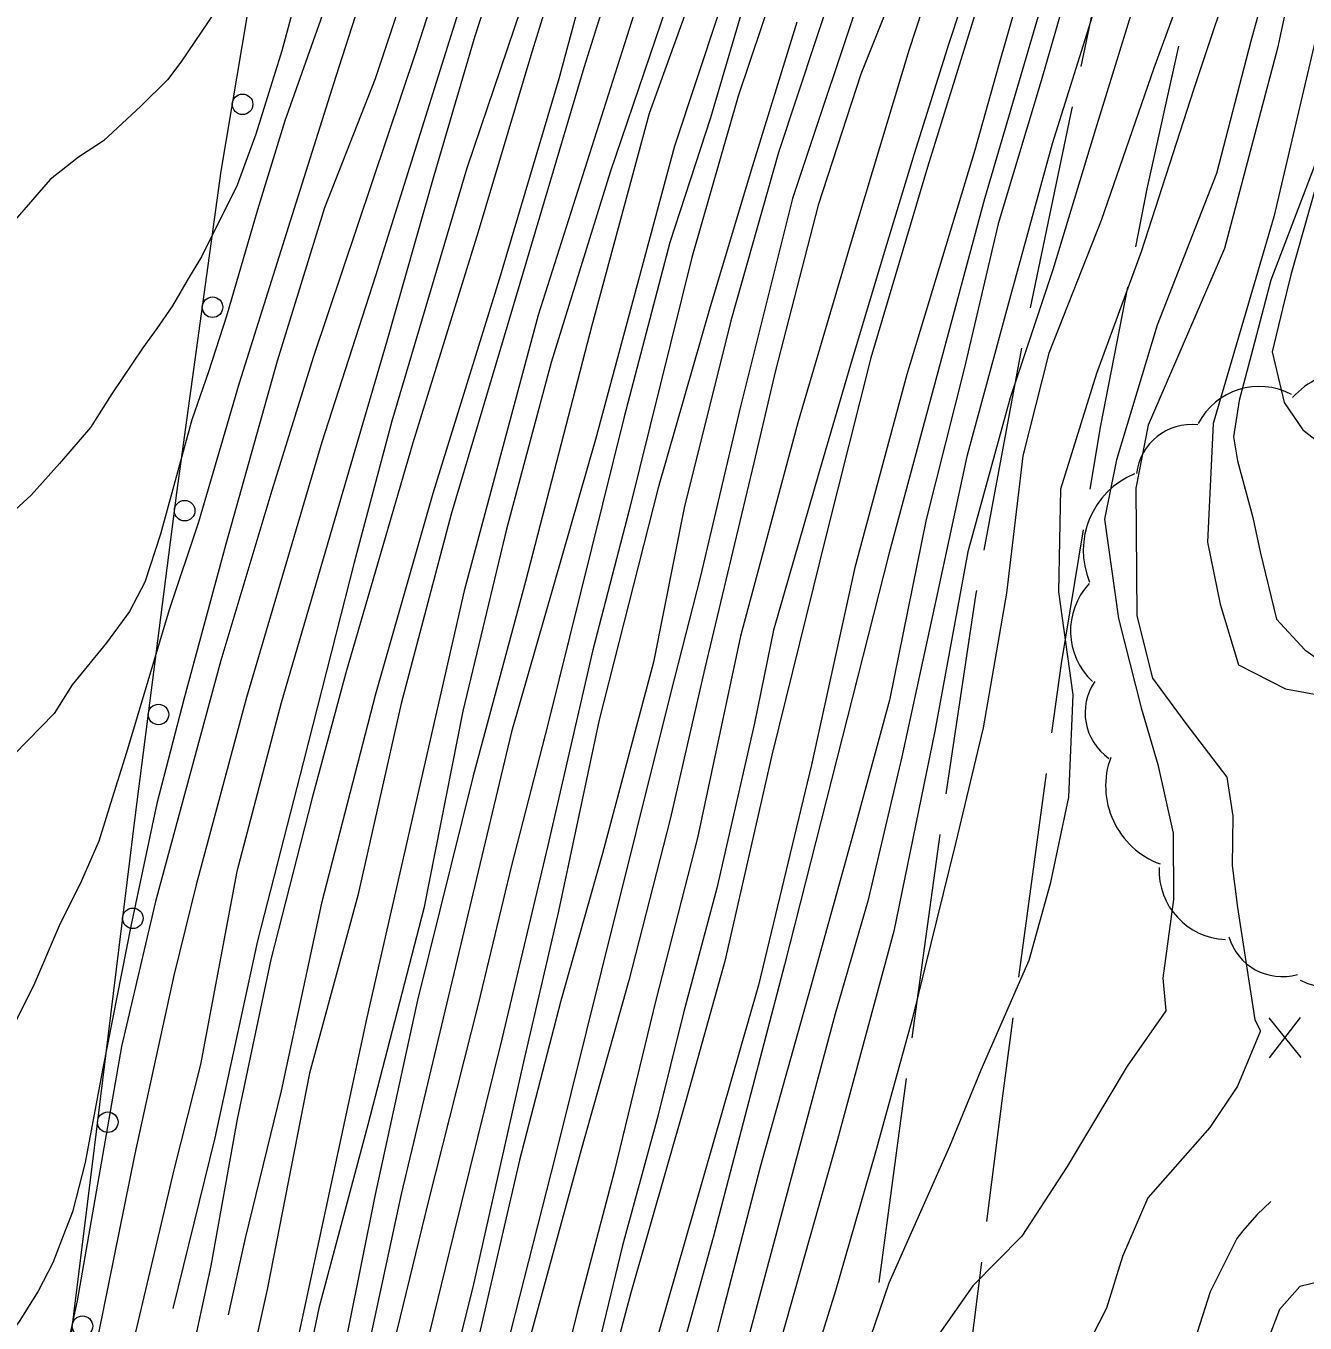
# Model space of a CAD drawing. Extents: x 2361284 to 2366480, y 6976556 to 6985346.
# Drawn here: x 2364592.1 to 2364716.6, y 6978408.5 to 6978534.7 of the extents above; entities that cross this region are included whole.
import ezdxf

# ---------------------------------------------------------------- set-up
doc = ezdxf.new("R2010")
doc.units = 0
doc.header["$LTSCALE"] = 1.9
for name, color, linetype, lineweight in [('12', 7, 'Continuous', 13), ('13', 7, 'Continuous', 13), ('15', 7, 'Continuous', 13), ('16', 7, 'Continuous', 13), ('17', 7, 'Continuous', 13), ('22', 7, 'Continuous', 13)]:
    doc.layers.add(name, color=color, linetype=linetype, lineweight=lineweight)

msp = doc.modelspace()

# ---------------------------------------------------------------- linework, layer by layer
at = {"layer": '12'}
for p, q in [((2364713.17, 6978434.277), (2364716.213, 6978438.186)), ((2364716.25, 6978434.306), (2364713.133, 6978438.157))]:
    msp.add_line(p, q, dxfattribs=at)
for points in [[(2364739.882, 6978785.897), (2364735.76, 6978773.437), (2364731.042, 6978758.501), (2364728.197, 6978749.574), (2364724.45, 6978737.617), (2364720.107, 6978725.255), (2364716.425, 6978713.93), (2364712.273, 6978699.439), (2364709.086, 6978689.639), (2364704.458, 6978677.874), (2364700.005, 6978663.371), (2364692.757, 6978643.08), (2364686.505, 6978626.52), (2364681.987, 6978612.657), (2364676.607, 6978596.865), (2364666.598, 6978567.158), (2364659.861, 6978545.783), (2364652.776, 6978526.205), (2364647.202, 6978505.57), (2364640.739, 6978480.637), (2364635.649, 6978461.718), (2364630.236, 6978439.886), (2364626.096, 6978420.974), (2364622.124, 6978401.116)], [(2364722.056, 6978777.017), (2364718.871, 6978766.916), (2364713.193, 6978748.811), (2364710.275, 6978740.243), (2364704.334, 6978723.455), (2364699.237, 6978707.356), (2364694.246, 6978690.508), (2364687.128, 6978669.308), (2364684.236, 6978660.081), (2364678.277, 6978642.023), (2364672.902, 6978626.701), (2364665.407, 6978606.08), (2364660.247, 6978590.409), (2364653.383, 6978568.593), (2364648.092, 6978553.932), (2364641.262, 6978531.855), (2364636.145, 6978514.685), (2364629.76, 6978494.144), (2364623.243, 6978471.76), (2364619.929, 6978459.459), (2364615.948, 6978443.839), (2364612.675, 6978428.297), (2364610.101, 6978414.013), (2364608.711, 6978407.56)], [(2364750.359, 6978632.669), (2364748.604, 6978629.042), (2364742.684, 6978613.334), (2364736.777, 6978599.207), (2364731.034, 6978581.641), (2364723.423, 6978559.607), (2364719.142, 6978543.817), (2364717.643, 6978533.281), (2364713.596, 6978516.152), (2364707.687, 6978496.026), (2364707.136, 6978484.479), (2364708.384, 6978478.43), (2364710.15, 6978472.516), (2364714.733, 6978470.18), (2364718.619, 6978469.487), (2364721.379, 6978467.494)], [(2364701.589, 6978542.02), (2364696.233, 6978524.658), (2364692.093, 6978510.977), (2364687.942, 6978498.518), (2364683.815, 6978483.517), (2364680.61, 6978466.076), (2364676.595, 6978446.596), (2364671.127, 6978426.333), (2364666.085, 6978408.555), (2364661.249, 6978391.477)], [(2364630.041, 6978541.409), (2364626.113, 6978529.581), (2364621.172, 6978517.023), (2364616.554, 6978502.098), (2364611.573, 6978484.27), (2364607.524, 6978469.281), (2364604.843, 6978459.045), (2364602.326, 6978447.1), (2364599.597, 6978433.284), (2364597.875, 6978424.076), (2364596.63, 6978419.294), (2364595.576, 6978416.524), (2364594.727, 6978414.336), (2364593.304, 6978411.563), (2364591.441, 6978408.625), (2364589.328, 6978405.834)], [(2364670.856, 6978538.966), (2364665.373, 6978522.405), (2364660.73, 6978505.999), (2364656.192, 6978487.825), (2364653.204, 6978472.785), (2364648.241, 6978454.158), (2364644.197, 6978439.818), (2364640.144, 6978424.328), (2364636.581, 6978408.885), (2364632.644, 6978391.855)], [(2364685.486, 6978539.076), (2364679.878, 6978520.962), (2364674.363, 6978502.418), (2364670.085, 6978485.397), (2364664.711, 6978463.725), (2364660.142, 6978443.679), (2364656.283, 6978429.873), (2364651.008, 6978411.402), (2364645.967, 6978392.502)], [(2364710.574, 6978417.438), (2364710.001, 6978416.702), (2364707.41, 6978411.508), (2364705.4, 6978405.208), (2364704.559, 6978399.04), (2364703.226, 6978394.067), (2364700.271, 6978387.239), (2364696.339, 6978382.041), (2364692.541, 6978376.584), (2364692.067, 6978369.689), (2364690.508, 6978364.314), (2364688, 6978358.88), (2364687.445, 6978357.305)]]:
    msp.add_lwpolyline(points, dxfattribs=at)
at = {"layer": '13'}
for points in [[(2364789.408, 6978829.791), (2364788.486, 6978824.751), (2364786.395, 6978814.16), (2364783.991, 6978805.107), (2364781.691, 6978796.685), (2364778.198, 6978785.481), (2364772.723, 6978771.208), (2364768.907, 6978760.391), (2364763.578, 6978745.38), (2364758.345, 6978730.949), (2364753.079, 6978715.778), (2364749.137, 6978704.42), (2364744.587, 6978690.816), (2364738.984, 6978675.232), (2364731.167, 6978656.007), (2364716.101, 6978615.491), (2364706.215, 6978586.616), (2364698.11, 6978560.777), (2364693.874, 6978546.647), (2364685.438, 6978517.895), (2364676.145, 6978483.424), (2364665.945, 6978443.334), (2364659.018, 6978416.797), (2364652.064, 6978391.79)], [(2364738.897, 6978800.098), (2364737.742, 6978795.397), (2364733.782, 6978782.738), (2364729.852, 6978771.161), (2364723.953, 6978755.183), (2364718.899, 6978739.735), (2364715.661, 6978728.063), (2364712.018, 6978715.718), (2364706.049, 6978695.6), (2364696.937, 6978667.301), (2364684.571, 6978633.213), (2364672.673, 6978598.147), (2364651.731, 6978537.284), (2364641.983, 6978506.55), (2364634.778, 6978479.741), (2364625.292, 6978438.199), (2364617.007, 6978399.727), (2364611.542, 6978376.104), (2364605.611, 6978351.987)], [(2364746.885, 6978798.294), (2364745.379, 6978793.619), (2364741.069, 6978779.867), (2364738.152, 6978770.17), (2364733.649, 6978756.765), (2364729.767, 6978744.339), (2364724.709, 6978728.269), (2364717.983, 6978705.694), (2364711.861, 6978687.035), (2364698.819, 6978651.399), (2364689.341, 6978623.787), (2364680.372, 6978598.451), (2364670.266, 6978568.343), (2364655.238, 6978523.018), (2364647.568, 6978494.453), (2364639.388, 6978465.994), (2364628.645, 6978420.999), (2364621.04, 6978385.746), (2364619.493, 6978379.19)], [(2364776.761, 6978791.458), (2364775.428, 6978787.555), (2364772.245, 6978778.444), (2364769.026, 6978768.943), (2364765.621, 6978759.929), (2364762.001, 6978750.326), (2364757.752, 6978738.664), (2364754.981, 6978730.337), (2364750.883, 6978718.588), (2364747.416, 6978708.724), (2364742.814, 6978695.351), (2364738.408, 6978682.247), (2364723.588, 6978643.213), (2364708.956, 6978601.332), (2364701.171, 6978579.707), (2364690.241, 6978542.842), (2364686.795, 6978530.838), (2364684.493, 6978522.626), (2364677.87, 6978500.781), (2364672.797, 6978482.002), (2364668.6, 6978462.782), (2364663.415, 6978441.351), (2364653.666, 6978407.337)], [(2364735.425, 6978782.403), (2364731.246, 6978769.704), (2364728.247, 6978760.104), (2364724.42, 6978747.158), (2364719.929, 6978732.404), (2364715.192, 6978717.439), (2364710.262, 6978702.64), (2364706.767, 6978690.577), (2364701.298, 6978673.574), (2364694.847, 6978655.702), (2364685.179, 6978630.319), (2364681.58, 6978618.643), (2364674.95, 6978598.499), (2364668.907, 6978579.891), (2364663.814, 6978565.432), (2364655.606, 6978539.982), (2364648.98, 6978520.489), (2364643.256, 6978501.972), (2364638.88, 6978485.74), (2364634.65, 6978468.019), (2364630.831, 6978448.801), (2364625.391, 6978427.768), (2364620.61, 6978409.923), (2364617.636, 6978395.633)], [(2364710.866, 6978779.051), (2364707.233, 6978767.746), (2364702.231, 6978754.236), (2364696.777, 6978737.774), (2364692.239, 6978722.751), (2364689.77, 6978712.196), (2364684.526, 6978693.765), (2364677.622, 6978673.089), (2364671.887, 6978657.714), (2364665.742, 6978641.383), (2364660.063, 6978622.379), (2364657.315, 6978612.752), (2364653.513, 6978601.265), (2364646.69, 6978581.57), (2364642.281, 6978568.737), (2364634.848, 6978546.985), (2364630.097, 6978532.289), (2364620.071, 6978502.452), (2364616.054, 6978489.493), (2364611.091, 6978472.964), (2364604.724, 6978449.483), (2364601.398, 6978435.371), (2364597.083, 6978410.609), (2364593.289, 6978393.131)], [(2364729.187, 6978777.985), (2364726.516, 6978769.659), (2364723.032, 6978759.514), (2364717.327, 6978744.181), (2364713.567, 6978731.573), (2364708.903, 6978716.218), (2364702.502, 6978696.376), (2364697.533, 6978681.368), (2364691.751, 6978663.663), (2364685.921, 6978645.895), (2364679.08, 6978627.01), (2364671.356, 6978603.115), (2364667.673, 6978593.91), (2364660.446, 6978571.58), (2364653.325, 6978552.631), (2364646.424, 6978530.654), (2364639.573, 6978507.588), (2364633.507, 6978487.189), (2364628.641, 6978468.782), (2364624.419, 6978450.08), (2364619.703, 6978432.785), (2364615.593, 6978411.735), (2364611.757, 6978394.477)], [(2364719.069, 6978776.579), (2364717.204, 6978770.771), (2364709.934, 6978747.69), (2364705.583, 6978735.147), (2364699.427, 6978714.768), (2364694.81, 6978700.593), (2364689.612, 6978684.643), (2364680.422, 6978657.305), (2364674.199, 6978637.555), (2364667.325, 6978617.957), (2364658.263, 6978591.92), (2364653.144, 6978575.871), (2364647.266, 6978556.703), (2364640.289, 6978536.376), (2364635.036, 6978520.876), (2364627.72, 6978496.255), (2364624.071, 6978482.499), (2364619.144, 6978463.131), (2364614.66, 6978445.657), (2364610.483, 6978426.476), (2364606.4, 6978409.868)], [(2364724.403, 6978774.159), (2364720.161, 6978760.597), (2364715.326, 6978747.542), (2364709.631, 6978729.126), (2364703.423, 6978710.926), (2364696.786, 6978688.392), (2364689.704, 6978665.453), (2364683.751, 6978646.885), (2364677.138, 6978630.352), (2364668.566, 6978606.2), (2364661.229, 6978583.928), (2364657.005, 6978570.647), (2364648.698, 6978547.027), (2364643.974, 6978529.58), (2364638.169, 6978510.034), (2364631.727, 6978489.192), (2364626.152, 6978469.688), (2364620.876, 6978449.326), (2364616.949, 6978431.049), (2364613.455, 6978416.734), (2364611.786, 6978409.249)], [(2364752.059, 6978630.645), (2364748.887, 6978623.483), (2364744.822, 6978611.455), (2364740.85, 6978598.896), (2364733.997, 6978583.46), (2364728.05, 6978566.202), (2364723.391, 6978550.377), (2364720.497, 6978535.998), (2364718.096, 6978522.456), (2364713.324, 6978509.969), (2364711.568, 6978503.302), (2364710.216, 6978498.26), (2364709.669, 6978494.723), (2364710.081, 6978492.397), (2364711.554, 6978486.861), (2364712.256, 6978483.538), (2364713.878, 6978476.983), (2364716.627, 6978473.979), (2364722.436, 6978469.904)], [(2364716.477, 6978551.762), (2364711.373, 6978533.231), (2364708.035, 6978520.37), (2364702.235, 6978505.603), (2364698.29, 6978492.475), (2364697.124, 6978486.694), (2364698.487, 6978477.026), (2364700.68, 6978468.347), (2364702.312, 6978462.832), (2364703.816, 6978456.136), (2364703.827, 6978449.685), (2364702.81, 6978442.046), (2364703.08, 6978438.848), (2364699.311, 6978433.462), (2364693.473, 6978423.695), (2364689.058, 6978416.933), (2364684.284, 6978412.088), (2364678.966, 6978404.496)], [(2364641.1, 6978549.945), (2364635.824, 6978533.723), (2364631.813, 6978520.135), (2364627.226, 6978504.04), (2364622.567, 6978488.075), (2364616.96, 6978468.831), (2364612.636, 6978452.409), (2364609.104, 6978433.615), (2364606.55, 6978423.519), (2364602.599, 6978406.881)], [(2364717.695, 6978549.903), (2364713.95, 6978532.546), (2364708.805, 6978513.046), (2364701.368, 6978495.856), (2364700.168, 6978489.739), (2364700.274, 6978477.303), (2364701.782, 6978471.247), (2364705.024, 6978466.828), (2364709.014, 6978461.586), (2364709.62, 6978457.791), (2364709.536, 6978452.99), (2364710.055, 6978448.924), (2364711.739, 6978437.971), (2364712.299, 6978436.906), (2364710.05, 6978431.504), (2364707.368, 6978427.498), (2364701.323, 6978420.66), (2364698.867, 6978414.927), (2364697.304, 6978409.912), (2364693.544, 6978402.555)], [(2364680.933, 6978548.874), (2364673.401, 6978530.01), (2364669.242, 6978517.26), (2364665.095, 6978501.19), (2364662.961, 6978492.199), (2364658.191, 6978472.212), (2364654.831, 6978457.5), (2364650.789, 6978441.791), (2364646.155, 6978425.305), (2364641.285, 6978407.479)], [(2364627.866, 6978547.149), (2364622.261, 6978529.784), (2364618.582, 6978518.099), (2364612.854, 6978499.943), (2364608.902, 6978486.415), (2364606.064, 6978477.888), (2364601.895, 6978463.997), (2364600.498, 6978459.544), (2364599.208, 6978455.351), (2364597.514, 6978451.495), (2364595.346, 6978447.123), (2364592.929, 6978441.521), (2364591.084, 6978437.783), (2364588.866, 6978434.402), (2364586.123, 6978430.416), (2364583.147, 6978425.766), (2364581.226, 6978422.668), (2364577.887, 6978418.496), (2364573.349, 6978412.964), (2364568.749, 6978408.82), (2364565.308, 6978405.576)], [(2364667.14, 6978544.792), (2364661.452, 6978527.886), (2364656.931, 6978512.173), (2364650.823, 6978487.574), (2364647.292, 6978473.989), (2364642.923, 6978454.937), (2364638.442, 6978436.094), (2364633.705, 6978416.957), (2364628.688, 6978396.528)], [(2364682.123, 6978544.725), (2364678.06, 6978532.315), (2364672.359, 6978513.39), (2364667.302, 6978496.202), (2364661.691, 6978475.326), (2364657.488, 6978455.676), (2364653.427, 6978439.896), (2364649.376, 6978423.176), (2364645.785, 6978409.512), (2364641.471, 6978392.129)], [(2364695.537, 6978545.262), (2364690.938, 6978529.387), (2364686.761, 6978515.447), (2364683.474, 6978501.475), (2364679.764, 6978486.689), (2364676.191, 6978469.094), (2364672.779, 6978456.571), (2364668.718, 6978441.922), (2364663.612, 6978423.761), (2364659.657, 6978408.504), (2364655.398, 6978391.542)], [(2364706.509, 6978543.097), (2364701.917, 6978530.621), (2364696.777, 6978515.772), (2364691.7, 6978502.863), (2364689.166, 6978492.868), (2364687.573, 6978479.493), (2364685.297, 6978466.39), (2364682.624, 6978455.134), (2364678.387, 6978438.033), (2364674.761, 6978424.877), (2364670.917, 6978411.611), (2364666.647, 6978397.849)], [(2364610.54, 6978536.113), (2364607.196, 6978531.181), (2364605.903, 6978529.488), (2364603.277, 6978526.923), (2364599.659, 6978523.55), (2364597.234, 6978521.937), (2364594.465, 6978519.76), (2364589.538, 6978514.122), (2364585.926, 6978510.028), (2364581.141, 6978504.272), (2364575.212, 6978495.816), (2364569.616, 6978488.012), (2364567.887, 6978486.775), (2364563.913, 6978484.957), (2364559.399, 6978485.364), (2364555.954, 6978487.992), (2364554.157, 6978491.915), (2364553.497, 6978499.279), (2364552.915, 6978508.904), (2364554.348, 6978525.479), (2364555.919, 6978541.145)], [(2364622.979, 6978541.532), (2364617.312, 6978525.468), (2364614.664, 6978516.811), (2364611.622, 6978506.462), (2364609.883, 6978501.055), (2364608.267, 6978496.38), (2364605.194, 6978485.25), (2364603.688, 6978480.575), (2364602.175, 6978477.711), (2364599.954, 6978474.659), (2364596.602, 6978470.596), (2364594.839, 6978467.78), (2364590.967, 6978463.793)], [(2364663.381, 6978541.566), (2364658.742, 6978525.782), (2364654.787, 6978513.632), (2364650.337, 6978496.66), (2364642.932, 6978466.708), (2364639.392, 6978452.983), (2364636.14, 6978439.512), (2364631.262, 6978420.274), (2364627.307, 6978403.995)], [(2364710.114, 6978541.541), (2364705.817, 6978528.588), (2364700.678, 6978512.719), (2364696.349, 6978500.897), (2364692.826, 6978489.633), (2364692.651, 6978479.651), (2364694.026, 6978469.624), (2364693.601, 6978459.639), (2364691.811, 6978451.212), (2364689.763, 6978443.761), (2364685.074, 6978433.087), (2364682.015, 6978425.646), (2364676.131, 6978412.351), (2364670.272, 6978395.243)], [(2364674.242, 6978540.42), (2364666.746, 6978517.917), (2364661.611, 6978497.418), (2364657.776, 6978481.169), (2364654.864, 6978469.731), (2364648.149, 6978442.806), (2364643.65, 6978424.802), (2364638.396, 6978404.151)], [(2364684.209, 6978539.814), (2364681.954, 6978533.002), (2364678.596, 6978522.27), (2364675.656, 6978512.651), (2364672.38, 6978501.719), (2364669.339, 6978491.33), (2364664.905, 6978475.917), (2364663.042, 6978466.859), (2364659.375, 6978450.782), (2364656.14, 6978438.642), (2364653.595, 6978428.476), (2364650.174, 6978416.023), (2364645.653, 6978397.189)], [(2364696.976, 6978539.085), (2364692.016, 6978523.238), (2364687.851, 6978508.077), (2364683.716, 6978492.817), (2364680.718, 6978478.947), (2364677.384, 6978463.575), (2364674.076, 6978449.532), (2364670.9, 6978438.572), (2364666.979, 6978423.913), (2364662.537, 6978407.451)], [(2364634.726, 6978537.803), (2364631.873, 6978528.705), (2364626.135, 6978510.41), (2364620.899, 6978494.209), (2364613.585, 6978469.339), (2364608.677, 6978451.121), (2364606.512, 6978442.3), (2364602.717, 6978424.922), (2364598.15, 6978402.518)], [(2364617.974, 6978535.773), (2364617.007, 6978532.284), (2364614.474, 6978524.181), (2364612.681, 6978519.233), (2364609.226, 6978512.299), (2364607.818, 6978509.956), (2364606.372, 6978507.472), (2364604.863, 6978505.267), (2364603.491, 6978503.384), (2364600.453, 6978498.905), (2364598.375, 6978495.626), (2364595.368, 6978492.117), (2364592.627, 6978489.03), (2364590.258, 6978486.858)], [(2364722.387, 6978536.026), (2364720.717, 6978528.62), (2364717.737, 6978519.192), (2364715.249, 6978510.497), (2364714.431, 6978507.179), (2364713.441, 6978503.01), (2364714.618, 6978498.072), (2364716.423, 6978495.409), (2364718.75, 6978493.58), (2364720.783, 6978491.209), (2364723.607, 6978486.586), (2364724.546, 6978479.324), (2364725.251, 6978475.222), (2364726.471, 6978473.592), (2364733.129, 6978471.664), (2364736.29, 6978470.545)], [(2364667.153, 6978535.081), (2364662.856, 6978521.111), (2364658.737, 6978507.38), (2364653.663, 6978489.751), (2364647.927, 6978467.175), (2364643.944, 6978448.555), (2364640.563, 6978433.884), (2364635.68, 6978412.256), (2364631.267, 6978394.552)], [(2364728.996, 6978412.023), (2364728.264, 6978412.246), (2364724.604, 6978413.342), (2364720.426, 6978413.062), (2364716.146, 6978412.021), (2364714.145, 6978409.782), (2364712.098, 6978404.431), (2364709.934, 6978397.481), (2364707.365, 6978390.986), (2364702.271, 6978384.017), (2364696.655, 6978375.143), (2364695.702, 6978372.639), (2364695.939, 6978367.306), (2364699.956, 6978361.393), (2364705.109, 6978357.943), (2364707.713, 6978355.528), (2364708.332, 6978354.553), (2364710.337, 6978352.952), (2364707.952, 6978350.35), (2364703.557, 6978348.688), (2364701.789, 6978346.451), (2364699.834, 6978343.551), (2364700.077, 6978342.414), (2364702.588, 6978341.288)]]:
    msp.add_lwpolyline(points, dxfattribs=at)
at = {"layer": '15'}
for p, q in [((2364688.778, 6978442.142), (2364691.47, 6978461.959)), ((2364681.086, 6978456.02), (2364678.344, 6978436.213)), ((2364677.812, 6978432.248), (2364675.149, 6978412.421)), ((2364682.681, 6978394.531), (2364685.172, 6978414.377))]:
    msp.add_line(p, q, dxfattribs=at)
for points in [[(2364699.07, 6978550.306), (2364698.135, 6978546.527), (2364694.805, 6978530.764)], [(2364700.153, 6978513.214), (2364701.259, 6978518.856), (2364704.347, 6978532.765)], [(2364693.982, 6978526.847), (2364693.819, 6978526.085), (2364689.869, 6978507.276)], [(2364695.726, 6978489.631), (2364696.747, 6978495.812), (2364699.39, 6978509.286)], [(2364689.046, 6978503.358), (2364688.941, 6978502.837), (2364685.383, 6978483.692)], [(2364692.001, 6978465.924), (2364692.917, 6978472.662), (2364695.073, 6978485.684)], [(2364684.65, 6978479.755), (2364684.603, 6978479.484), (2364681.668, 6978459.976)], [(2364685.674, 6978418.341), (2364687.143, 6978430.096), (2364688.236, 6978438.177)]]:
    msp.add_lwpolyline(points, dxfattribs=at)
at = {"layer": '16'}
for centre, radius, start, end in [((2364721.427, 6978493.139), 8.076, 47.96859, 137.96859), ((2364712.193, 6978492.893), 6.734, 62.3468, 152.3468), ((2364705.59, 6978490.545), 5.381, 83.62272, 173.62272), ((2364703.125, 6978483.664), 8.076, 112.42256, 202.42256), ((2364700.541, 6978475.836), 6.734, 136.95489, 226.95489), ((2364700.61, 6978467.855), 5.381, 145.37048, 235.37048), ((2364705.302, 6978460.74), 8.076, 159.91494, 249.91494), ((2364709.164, 6978452.515), 6.734, 177.61097, 267.61097), ((2364714.388, 6978447.567), 5.381, 196.22999, 286.22999), ((2364719.702, 6978449.102), 8.076, 243.95518, 333.95518)]:
    msp.add_arc(centre, radius, start, end, dxfattribs=at)
at = {"layer": '17'}
msp.add_lwpolyline([(2364725.406, 6978971.61), (2364701.527, 6978887.248), (2364695.895, 6978867.272), (2364690.305, 6978847.278), (2364685.82, 6978826.915), (2364681.473, 6978806.513), (2364670.702, 6978765.528), (2364659.902, 6978724.543), (2364646.048, 6978672.238), (2364632.215, 6978619.934), (2364624.651, 6978588.64), (2364617.861, 6978557.143), (2364614.174, 6978538.917), (2364611.088, 6978520.598), (2364606.775, 6978489.275), (2364602.743, 6978457.915), (2364598.761, 6978425.525), (2364594.739, 6978393.145), (2364592.413, 6978374.802), (2364590.057, 6978356.459)], dxfattribs=at)
for centre in [(2364613.194, 6978527.091), (2364610.271, 6978507.337), (2364607.558, 6978487.531), (2364605.008, 6978467.694), (2364602.513, 6978447.856), (2364600.07, 6978428.005), (2364597.609, 6978408.156)]:
    msp.add_circle(centre, 1, dxfattribs=at)
at = {"layer": '22'}
msp.add_lwpolyline([(2364713.297, 6978420.294), (2364711.969, 6978419.041), (2364710.564, 6978417.407)], dxfattribs=at)

doc.saveas('drawing.dxf')
